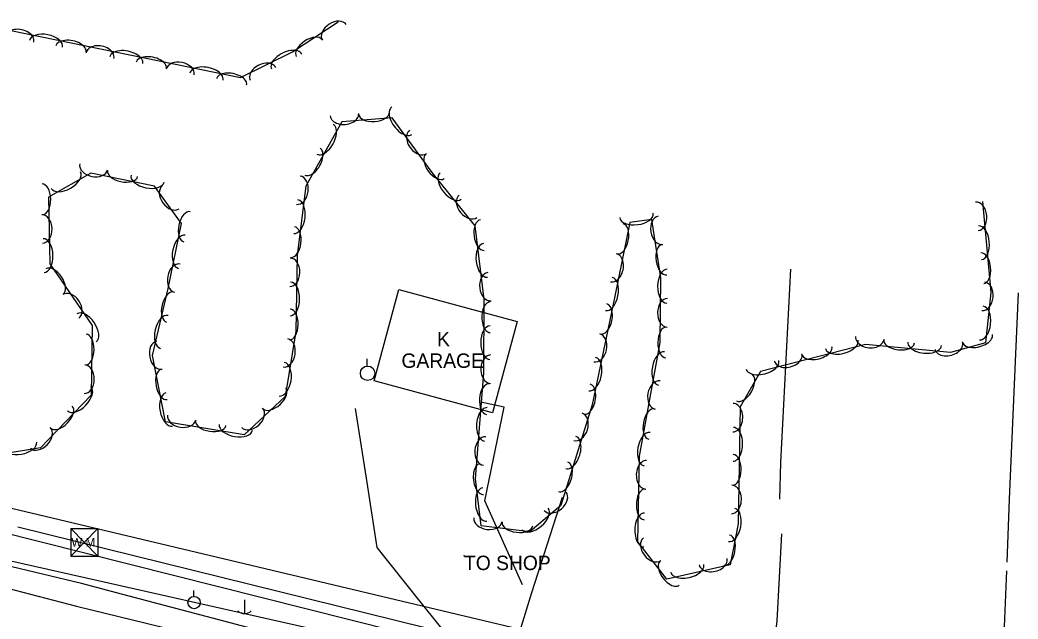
# Model space of a CAD drawing. Extents: x 1441650 to 1491889, y 345904 to 358319.
# Drawn here: x 1446655.8 to 1447002.3, y 354373 to 354581 of the extents above; entities that cross this region are included whole.
import ezdxf

# ---------------------------------------------------------------- set-up
doc = ezdxf.new("R2010")
doc.units = 0
for name, color, linetype in [('S_BUILDING', 7, 'Continuous'), ('S_BUILDING_ANNOT', 7, 'Continuous'), ('S_DITCHLINE', 7, 'Continuous'), ('S_GAS_UTILITIES', 7, 'Continuous'), ('S_GRAVEL_ROAD', 7, 'Continuous'), ('S_MSC_PT_SYM', 7, 'Continuous'), ('S_PARKING', 7, 'Continuous'), ('S_SANITARY_SEWER', 7, 'Continuous'), ('S_STREAM', 7, 'Continuous'), ('S_SURVEY_TEXT_ANNOT', 7, 'Continuous'), ('S_TREE', 7, 'Continuous'), ('S_UNDERGROUND_CABLE', 7, 'Continuous'), ('S_UTILITY_POLE', 7, 'Continuous'), ('S_WATER_UTILITIES', 7, 'Continuous')]:
    doc.layers.add(name, color=color, linetype=linetype)

msp = doc.modelspace()

# ---------------------------------------------------------------- linework, layer by layer
at = {"layer": 'S_BUILDING'}
msp.add_lwpolyline([(1446787.32, 354487.4), (1446828.38, 354476.31), (1446819.82, 354444.64), (1446778.77, 354455.73)], close=True, dxfattribs=at)
at = {"layer": 'S_DITCHLINE'}
for points in [[(1446914.28, 354324.91), (1446915.8, 354346.4), (1446917.24, 354359.4), (1446918.69, 354372.41), (1446919.48, 354387.5), (1446920.28, 354402.6)], [(1446648.74, 354384.43), (1446662.09, 354380.98), (1446675.44, 354377.53), (1446690.14, 354373.91), (1446704.84, 354370.28), (1446719.54, 354366.65), (1446734.24, 354363.03), (1446748.95, 354359.4), (1446763.65, 354355.77), (1446778.35, 354352.15), (1446793.05, 354348.52), (1446798.14, 354349.79), (1446798.7, 354352.02), (1446792.64, 354354.84), (1446778.2, 354358.66), (1446763.76, 354362.48), (1446749.32, 354366.3), (1446734.87, 354370.11), (1446720.43, 354373.93), (1446705.99, 354377.75), (1446691.55, 354381.57), (1446677.11, 354385.39), (1446663.58, 354388.59), (1446650.04, 354391.79)]]:
    msp.add_lwpolyline(points, dxfattribs=at)
at = {"layer": 'S_GAS_UTILITIES'}
msp.add_line((1446655.11, 354405.01), (1446831.87, 354361.39), dxfattribs=at)
at = {"layer": 'S_GRAVEL_ROAD'}
for points in [[(1446772.22, 354446.15), (1446775.94, 354421.99), (1446779.67, 354397.83), (1446794.19, 354379.67), (1446808.7, 354361.5), (1446805.18, 354349.1), (1446799.55, 354337.34), (1446788.38, 354327.7)], [(1446831.86, 354320.01), (1446825.18, 354328.08), (1446823.08, 354343.74), (1446825.34, 354355.92), (1446829.44, 354369.05), (1446833.53, 354382.19), (1446838.83, 354398.76), (1446844.12, 354415.33)], [(1446998.26, 354389.73), (1446997.5, 354370.29), (1446996.74, 354350.85), (1446993.94, 354328.16), (1446991.13, 354305.47), (1446984.08, 354293.29), (1446973.31, 354285.87)]]:
    msp.add_lwpolyline(points, dxfattribs=at)
at = {"layer": 'S_MSC_PT_SYM'}
msp.add_lwpolyline([(1446809.97, 354395.02), (1446809.97, 354395.07), (1446809.97, 354395.02), (1446809.92, 354395.02), (1446809.97, 354395.02), (1446809.97, 354394.97), (1446809.97, 354395.02), (1446810.02, 354395.02)], dxfattribs=at)
at = {"layer": 'S_PARKING'}
for points in [[(1447002.32, 354486.28), (1446999.28, 354414.61), (1446998.41, 354392.71)], [(1446830.29, 354384.88), (1446817.25, 354414.12), (1446823.89, 354446.63), (1446815.77, 354448.29)]]:
    msp.add_lwpolyline(points, dxfattribs=at)
at = {"layer": 'S_SANITARY_SEWER'}
msp.add_line((1446566.21, 354432.11), (1446860.67, 354362.14), dxfattribs=at)
at = {"layer": 'S_STREAM'}
msp.add_lwpolyline([(1446919.63, 354414.59), (1446920, 354427.43), (1446923.48, 354494.49)], dxfattribs=at)
at = {"layer": 'S_TREE'}
for points in [[(1446641.73, 354579.61), (1446673.53, 354573.12), (1446709.17, 354565.83), (1446732.37, 354561.09), (1446750.4, 354569.97), (1446766.32, 354580.43)], [(1446989.98, 354518.03), (1446992.83, 354486.35), (1446991, 354468.96), (1446978.86, 354465.59), (1446949.35, 354468.37), (1446912.96, 354458.94), (1446905.8, 354446.66), (1446905.11, 354406.13), (1446902.33, 354391.82), (1446880.37, 354386.81), (1446870.28, 354399.8), (1446870.94, 354429.59), (1446878.02, 354469.03), (1446878.35, 354491.51), (1446875.19, 354511.7), (1446867.5, 354510.72), (1446862.16, 354484.58), (1446854.41, 354447.37), (1446843.55, 354412.44), (1446832.78, 354403.35), (1446815.95, 354405.41), (1446813.96, 354421.65), (1446816.81, 354458.48), (1446816.94, 354484), (1446813.79, 354509.51), (1446798.9, 354528.03), (1446784.99, 354547), (1446767.56, 354545.69), (1446755.05, 354523.38), (1446752.06, 354499.42), (1446751.59, 354472.84), (1446747.91, 354450.27), (1446733.62, 354437), (1446706.27, 354441.51), (1446701.8, 354464.51), (1446707.26, 354487.81), (1446711.86, 354510.32), (1446702.52, 354523.28), (1446680.38, 354527.81), (1446665.69, 354519.55), (1446666.21, 354496.3), (1446680.9, 354474.98), (1446680.5, 354450.72), (1446662.87, 354432.49), (1446636.85, 354428.22)]]:
    msp.add_lwpolyline(points, dxfattribs=at)
for centre, major_axis, ratio, start_param, end_param in [((1446764.97, 354576.69), (-4.14, -2.72), 0.685099, 3.141593, 6.283185), ((1446655.75, 354574.32), (-4.85, 0.99), 0.686341, 3.140951, 6.282544), ((1446664.86, 354572.72), (-5.74, 1.17), 0.550907, 3.141202, 6.282794), ((1446673.54, 354570.95), (-5.24, 1.07), 0.540684, 3.141561, 6.283154), ((1446683.58, 354568.63), (-4.85, 0.99), 0.685291, 3.141539, 6.283132), ((1446756.22, 354571.25), (-4.47, -2.94), 0.540533, 3.141593, 6.283185), ((1446692.7, 354567.03), (-5.75, 1.17), 0.550064, 3.14156, 6.283153), ((1446748.38, 354566.61), (-5.27, -2.59), 0.549934, 3.141558, 6.283151), ((1446701.39, 354565.26), (-5.24, 1.07), 0.540684, 3.141561, 6.283154), ((1446711.43, 354562.94), (-4.85, 0.99), 0.685311, 3.141489, 6.283081), ((1446740.19, 354562.29), (-4.45, -2.19), 0.685129, 3.141536, 6.283129), ((1446720.55, 354561.34), (-5.75, 1.17), 0.55008, 3.141529, 6.283122), ((1446729.24, 354559.57), (-5.24, 1.07), 0.5407, 3.141531, 6.283124), ((1446768.46, 354548.15), (4.94, 0.37), 0.685624, 3.140899, 6.282492), ((1446778.74, 354548.66), (5.33, 0.4), 0.540947, 3.141183, 6.282775), ((1446788.33, 354546.03), (3.47, -4.73), 0.550047, 3.141604, 6.283197), ((1446761.71, 354539.59), (2.87, 5.12), 0.549872, 3.141521, 6.283114), ((1446794.02, 354538.72), (2.93, -4), 0.68527, 3.141611, 6.283204), ((1446757.37, 354531.86), (2.62, 4.66), 0.540495, 3.141523, 6.283116), ((1446799.9, 354530.26), (3.16, -4.31), 0.540667, 3.141604, 6.283196), ((1446681.38, 354530.04), (4.85, -1), 0.685284, 3.141593, 6.283185), ((1446671.74, 354525.39), (5.12, 2.87), 0.549922, 3.141593, 6.283185), ((1446691.42, 354527.72), (5.24, -1.07), 0.540678, 3.141593, 6.283185), ((1446805.35, 354523.39), (3.68, -4.57), 0.550062, 3.141548, 6.28314), ((1446663.58, 354518.77), (-0.12, 5.34), 0.540549, 3.141593, 6.283185), ((1446700.11, 354525.94), (5.75, -1.18), 0.550058, 3.141593, 6.283185), ((1446752.47, 354521.92), (0.61, 4.92), 0.685088, 3.141593, 6.283185), ((1446708.17, 354519.51), (2.9, -4.02), 0.685267, 3.141593, 6.283185), ((1446751.58, 354512.7), (0.73, 5.82), 0.549901, 3.141593, 6.283185), ((1446811.36, 354516.34), (3.11, -3.86), 0.685289, 3.141519, 6.283111), ((1446988.05, 354512.88), (-0.44, 4.94), 0.685136, 3.141593, 6.283185), ((1446663.55, 354508.47), (-0.11, 4.95), 0.68512, 3.141593, 6.283185), ((1446713.8, 354509.22), (-1.07, -5.24), 0.540513, 3.141593, 6.283185), ((1446869.85, 354513.16), (5.82, 0.75), 0.550001, 3.141593, 6.283185), ((1446816.32, 354506.34), (0.65, -5.31), 0.540568, 3.141593, 6.283185), ((1446864.18, 354505.04), (1.07, 5.24), 0.540518, 3.141507, 6.283099), ((1446878.18, 354507.98), (0.77, -4.9), 0.685153, 3.141593, 6.283185), ((1446712.03, 354500.53), (-1.17, -5.75), 0.54989, 3.141593, 6.283185), ((1446750.48, 354503.9), (0.66, 5.31), 0.540524, 3.141593, 6.283185), ((1446989.14, 354503.68), (-0.53, 5.84), 0.54994, 3.141593, 6.283185), ((1446664.02, 354499.22), (-0.13, 5.87), 0.549926, 3.141593, 6.283185), ((1446817.4, 354497.54), (0.72, -5.82), 0.549946, 3.141593, 6.283185), ((1446879.52, 354497.76), (0.83, -5.28), 0.540575, 3.141593, 6.283185), ((1446861.86, 354495), (0.99, 4.86), 0.685081, 3.141447, 6.28304), ((1446989.94, 354494.85), (-0.48, 5.32), 0.540562, 3.141593, 6.283185), ((1446710.43, 354491.41), (-0.99, -4.85), 0.685075, 3.141593, 6.283185), ((1446749.57, 354493.41), (0.09, 4.95), 0.685111, 3.141593, 6.283185), ((1446667.81, 354490.23), (-3.03, 4.4), 0.540662, 3.141593, 6.283185), ((1446818.8, 354488.38), (0.61, -4.92), 0.685144, 3.141593, 6.283185), ((1446880.43, 354488.6), (-0.09, -5.87), 0.54992, 3.141593, 6.283185), ((1446749.66, 354484.15), (0.1, 5.87), 0.549919, 3.141593, 6.283185), ((1446860.26, 354485.87), (1.17, 5.75), 0.549895, 3.141504, 6.283096), ((1446990.3, 354485.03), (0.52, 4.93), 0.685092, 3.141593, 6.283185), ((1446673.44, 354481.6), (-2.81, 4.08), 0.685263, 3.141593, 6.283185), ((1446707.93, 354481.35), (-1.22, -5.21), 0.54051, 3.141593, 6.283185), ((1446819.03, 354477.84), (-0.03, -5.32), 0.542778, 3.143272, 6.284865), ((1446858.46, 354477.2), (1.09, 5.23), 0.540513, 3.141568, 6.283161), ((1446880.55, 354479.34), (-0.07, -4.95), 0.685111, 3.141593, 6.283185), ((1446678.91, 354474.13), (-3.33, 4.83), 0.550042, 3.141593, 6.283185), ((1446705.9, 354472.71), (-1.34, -5.71), 0.549887, 3.141593, 6.283185), ((1446749.51, 354475.28), (0.09, 5.35), 0.540541, 3.141593, 6.283185), ((1446989.59, 354475.8), (0.62, 5.84), 0.549904, 3.141593, 6.283185), ((1446678.64, 354466.58), (0.09, 5.35), 0.540542, 3.141593, 6.283185), ((1446818.98, 354469.01), (-0.03, -5.84), 0.552195, 3.143327, 6.284919), ((1446856.1, 354467.17), (1.01, 4.85), 0.685075, 3.141552, 6.283144), ((1446880.14, 354469.04), (-0.08, -5.35), 0.540542, 3.141593, 6.283185), ((1446988.3, 354470.41), (5.15, 1.43), 0.540599, 3.141519, 6.283112), ((1446704.2, 354464.63), (0.95, -4.86), 0.685162, 3.141593, 6.283185), ((1446747.96, 354465.43), (0.8, 4.89), 0.685082, 3.141593, 6.283185), ((1446941.11, 354468.43), (5.68, 1.47), 0.550004, 3.141433, 6.283026), ((1446950.86, 354470.62), (4.93, -0.46), 0.685326, 3.14139, 6.282983), ((1446961.09, 354469.39), (5.32, -0.5), 0.540711, 3.141473, 6.283066), ((1446969.92, 354468.56), (5.84, -0.55), 0.550092, 3.141469, 6.283062), ((1446978.3, 354467.9), (4.77, 1.33), 0.685183, 3.141468, 6.283061), ((1446878.54, 354459.97), (-1.04, -5.78), 0.549893, 3.141593, 6.283185), ((1446922.49, 354463.87), (4.8, 1.24), 0.685217, 3.141331, 6.282924), ((1446932.53, 354466.21), (5.18, 1.34), 0.540625, 3.141438, 6.283031), ((1446746.73, 354456.25), (0.94, 5.79), 0.549896, 3.141593, 6.283185), ((1446819.2, 354459.79), (-0.03, -4.93), 0.687944, 3.144443, 6.286036), ((1446854.47, 354458.05), (1.2, 5.75), 0.54989, 3.141568, 6.28316), ((1446913.59, 354461.3), (5.68, 1.47), 0.550004, 3.141433, 6.283026), ((1446678.21, 354456.28), (0.08, 4.95), 0.685111, 3.141593, 6.283185), ((1446705.91, 354454.47), (1.02, -5.25), 0.540582, 3.141593, 6.283185), ((1446907.27, 354453.39), (2.69, 4.62), 0.540492, 3.141593, 6.283185), ((1446818.24, 354449.4), (-0.42, -5.31), 0.542867, 3.143378, 6.28497), ((1446852.67, 354449.37), (1.09, 5.23), 0.540513, 3.141568, 6.283161), ((1446877.17, 354450.81), (-0.88, -4.88), 0.685079, 3.141593, 6.283185), ((1446676.37, 354449.51), (4.08, 4.22), 0.54988, 3.141593, 6.283185), ((1446707.61, 354445.77), (1.12, -5.76), 0.54996, 3.141593, 6.283185), ((1446744.15, 354449.68), (3.92, 3.64), 0.540509, 3.141593, 6.283185), ((1446903.36, 354442.96), (0.08, 4.95), 0.685139, 3.14131, 6.282903), ((1446670.21, 354443.13), (3.72, 3.84), 0.540503, 3.141593, 6.283185), ((1446736.43, 354442.86), (3.63, 3.37), 0.68507, 3.141593, 6.283185), ((1446817.56, 354440.6), (-0.46, -5.83), 0.552284, 3.143435, 6.285028), ((1446849.56, 354439.77), (1.47, 4.73), 0.685164, 3.140988, 6.28258), ((1446875.09, 354440.72), (-0.94, -5.26), 0.540516, 3.141593, 6.283185), ((1446711.92, 354442.99), (4.89, -0.81), 0.685277, 3.141593, 6.283185), ((1446722.04, 354441.06), (5.28, -0.87), 0.540673, 3.141593, 6.283185), ((1446730.79, 354439.61), (5.79, -0.96), 0.550053, 3.141593, 6.283185), ((1446662.86, 354435.91), (3.44, 3.56), 0.685062, 3.141593, 6.283185), ((1446873.52, 354431.99), (-1.04, -5.78), 0.549893, 3.141593, 6.283185), ((1446903.46, 354433.69), (0.1, 5.87), 0.549942, 3.14142, 6.283013), ((1446655.81, 354433.48), (5.79, 0.95), 0.549994, 3.141593, 6.283185), ((1446817.11, 354431.39), (-0.39, -4.92), 0.688056, 3.144623, 6.286215), ((1446847.06, 354430.85), (1.74, 5.6), 0.549962, 3.141223, 6.282816), ((1446903.31, 354424.83), (0.09, 5.35), 0.540564, 3.141426, 6.283018), ((1446816.11, 354421.6), (0.65, -5.31), 0.540611, 3.141805, 6.283398), ((1446844.42, 354422.39), (1.59, 5.1), 0.540583, 3.141235, 6.282828), ((1446873.18, 354423.1), (-0.11, -4.95), 0.685183, 3.14205, 6.283643), ((1446817.18, 354412.8), (0.71, -5.82), 0.54999, 3.141812, 6.283405), ((1446841.6, 354413.91), (3.79, 3.2), 0.685077, 3.141593, 6.283185), ((1446872.69, 354412.81), (-0.12, -5.34), 0.540598, 3.141863, 6.283456), ((1446902.88, 354414.53), (0.08, 4.95), 0.685139, 3.14131, 6.282903), ((1446834.69, 354407.74), (4.48, 3.79), 0.549892, 3.141593, 6.283185), ((1446872.49, 354403.95), (-0.13, -5.87), 0.549977, 3.141872, 6.283465), ((1446902.86, 354405.66), (1.12, 5.76), 0.549892, 3.141593, 6.283185), ((1446818.3, 354407.53), (4.92, -0.6), 0.685269, 3.141593, 6.283185), ((1446828.5, 354406.01), (5.31, -0.65), 0.540667, 3.141593, 6.283185), ((1446875.27, 354397.26), (3.04, -3.91), 0.685293, 3.141692, 6.283284), ((1446901.17, 354396.95), (1.02, 5.25), 0.540514, 3.141593, 6.283185), ((1446881.38, 354388.96), (3.28, -4.22), 0.540685, 3.141651, 6.283244), ((1446896.45, 354392.92), (4.83, 1.1), 0.685192, 3.141501, 6.283094), ((1446887.49, 354390.6), (5.72, 1.31), 0.549985, 3.141537, 6.28313)]:
    msp.add_ellipse(centre, major_axis=major_axis, ratio=ratio, start_param=start_param, end_param=end_param, dxfattribs=at)
at = {"layer": 'S_UNDERGROUND_CABLE'}
msp.add_line((1446626.22, 354399.19), (1446829.17, 354353.53), dxfattribs=at)
at = {"layer": 'S_UTILITY_POLE'}
for p, q in [((1446776.34, 354460.87), (1446776.34, 354463.35)), ((1446716.12, 354380.87), (1446716.12, 354382.98)), ((1446733.71, 354379.65), (1446733.71, 354374.92))]:
    msp.add_line(p, q, dxfattribs=at)
for centre, radius in [((1446776.49, 354458.35), 2.5), ((1446716.24, 354378.73), 2.13)]:
    msp.add_circle(centre, radius, dxfattribs=at)
msp.add_arc((1446733.77, 354378.34), 3.41, 226.3972, 313.6028, dxfattribs=at)
at = {"layer": 'S_WATER_UTILITIES'}
for p, q in [((1446563.89, 354424.77), (1446805.24, 354364.1)), ((1446673.46, 354404.4), (1446682.8, 354404.4)), ((1446673.46, 354404.4), (1446673.46, 354394.9)), ((1446673.46, 354404.4), (1446682.8, 354394.9)), ((1446682.8, 354404.4), (1446673.46, 354394.9)), ((1446682.8, 354404.4), (1446682.8, 354394.9)), ((1446673.46, 354394.9), (1446682.8, 354394.9))]:
    msp.add_line(p, q, dxfattribs=at)

# ---------------------------------------------------------------- texts
at = {"layer": 'S_BUILDING_ANNOT'}
for s, p in [('K', (1446800.63, 354467.74)), ('GARAGE', (1446788.25, 354460.24))]:
    msp.add_text(s, height=5, dxfattribs=at).set_placement(p)
at = {"layer": 'S_SURVEY_TEXT_ANNOT'}
msp.add_text('TO SHOP', height=5, dxfattribs=at).set_placement((1446809.97, 354390.02))
at = {"layer": 'S_WATER_UTILITIES'}
msp.add_text('W M', height=3, rotation=360, dxfattribs=at).set_placement((1446673.67, 354398.16))

doc.saveas('drawing.dxf')
